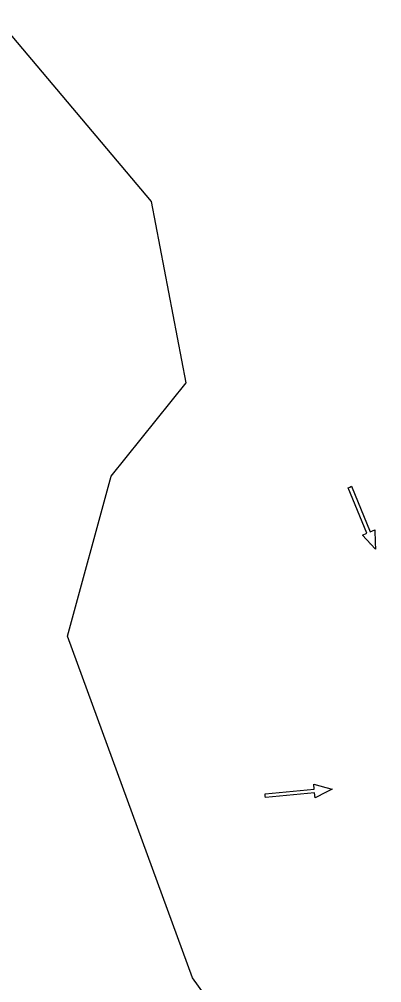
# Model space of a CAD drawing. Extents: x 465700 to 483515, y 488970 to 507540.
# Drawn here: x 474334 to 474592, y 505367 to 506052 of the extents above; entities that cross this region are included whole.
import ezdxf

# ---------------------------------------------------------------- set-up
doc = ezdxf.new("R2010")
doc.units = 0
for name, color, linetype in [('Default', 7, 'Continuous'), ('Exist Plan Preparation Drainage Flow Arrows', 7, 'Continuous'), ('Exist Plan Preparation Watershed Blue', 7, 'Continuous')]:
    doc.layers.add(name, color=color, linetype=linetype)

# ---------------------------------------------------------------- blocks, each defined once
blk = doc.blocks.new('Existing ground flow arrow')
at = {"layer": 'Default'}
blk.add_line((2.5, -4.33), (2.5, -4.33), dxfattribs=at)
blk.add_lwpolyline([(-1.29, -47.2), (-1.28, -12.53), (-4.77, -12.53), (-1.65, -4.33), (0, 0), (1.65, -4.33), (4.78, -12.53), (1.28, -12.52), (1.29, -47.19), (0, -47.2)], close=True, dxfattribs=at)

msp = doc.modelspace()

# ---------------------------------------------------------------- linework, layer by layer
at = {"layer": 'Exist Plan Preparation Watershed Blue'}
msp.add_lwpolyline([(474479.75, 505339.2), (474457.09, 505370.44), (474368.25, 505613.42), (474399.14, 505727.12), (474452.61, 505793.41), (474427.9, 505922.41), (474318.23, 506051.95)], dxfattribs=at)

# ---------------------------------------------------------------- block references
at = {"layer": 'Exist Plan Preparation Drainage Flow Arrows', "yscale": 1.0124070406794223}
for p, xscale, rotation in [((474587.36, 505675.29), 1.0124070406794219, -157.4161946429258), ((474556.47, 505504.5), 1.012407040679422, -84.49901840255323)]:
    msp.add_blockref('Existing ground flow arrow', p, dxfattribs=dict(at, xscale=xscale, rotation=rotation))

doc.saveas('drawing.dxf')
